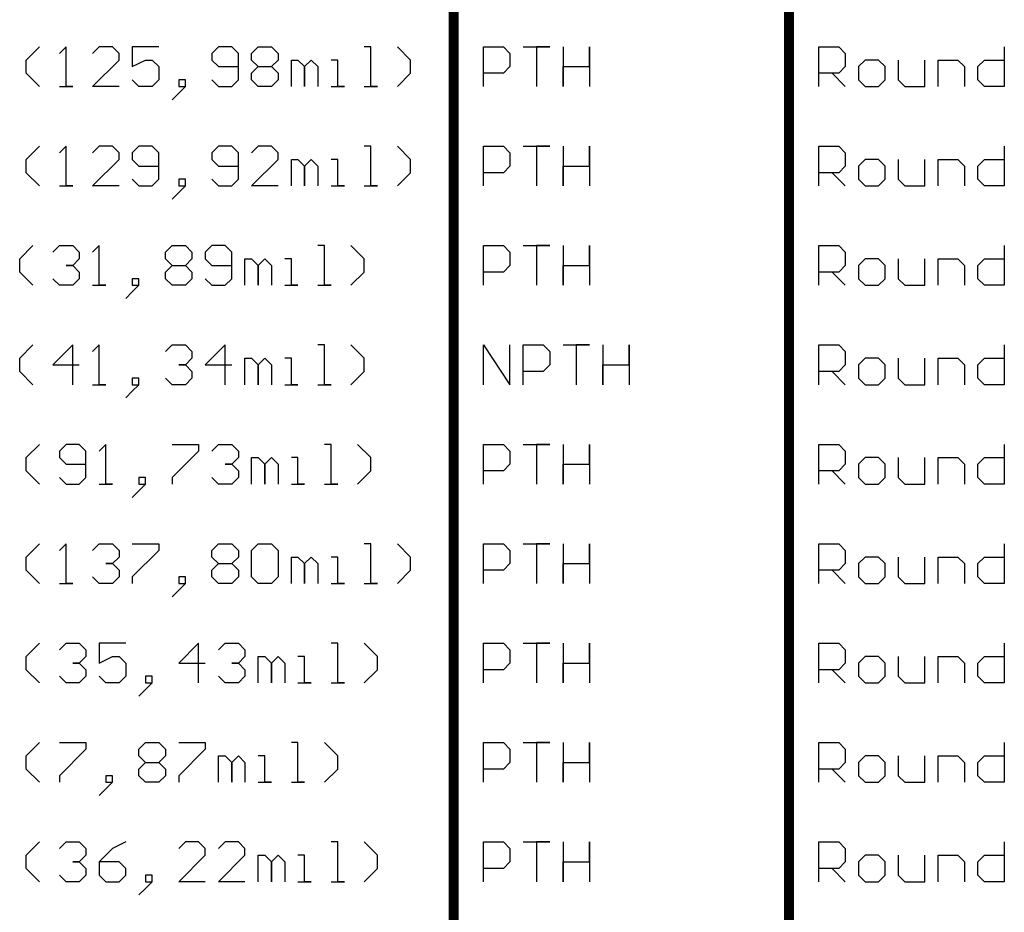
# Model space of a CAD drawing. Header units: millimetres. Extents: x 138 to 555, y 26 to 334.
# Tile 699 of 713: x 428 to 466, y 154 to 188. Entities that reach past the tile are written whole.
import ezdxf

# ---------------------------------------------------------------- set-up
doc = ezdxf.new("R2010")
doc.units = ezdxf.units.MM
doc.layers.add('DrillDrawing', color=1, linetype='Continuous')

msp = doc.modelspace()

# ---------------------------------------------------------------- linework, layer by layer
at = {"layer": 'DrillDrawing'}
for p, q in [((428.181, 186.912), (428.688, 187.42)), ((429.704, 187.42), (429.45, 187.166)), ((429.704, 185.897), (429.704, 187.42)), ((430.974, 187.42), (430.72, 187.166)), ((431.482, 187.42), (430.974, 187.42)), ((431.735, 187.166), (431.482, 187.42)), ((431.735, 186.912), (431.735, 187.166)), ((433.259, 187.42), (432.243, 187.42)), ((432.243, 187.42), (432.243, 186.658)), ((435.544, 187.42), (435.29, 187.166)), ((435.29, 187.166), (435.29, 186.912)), ((436.052, 187.42), (435.544, 187.42)), ((436.306, 187.166), (436.052, 187.42)), ((436.306, 186.15), (436.306, 187.166)), ((436.814, 187.166), (437.068, 187.42)), ((436.814, 186.912), (436.814, 187.166)), ((437.068, 187.42), (437.576, 187.42)), ((437.576, 187.42), (437.829, 187.166)), ((437.829, 187.166), (437.829, 186.912)), ((441.384, 187.42), (441.13, 187.42)), ((441.384, 185.897), (441.384, 187.42)), ((442.908, 186.912), (442.4, 187.42)), ((445.702, 185.897), (445.702, 187.42)), ((445.702, 187.42), (446.464, 187.42)), ((446.464, 187.42), (446.717, 187.166)), ((446.717, 187.166), (446.717, 186.658)), ((447.225, 187.42), (448.241, 187.42)), ((448.241, 187.42), (447.733, 187.42)), ((447.733, 187.42), (447.733, 185.897)), ((448.749, 187.42), (448.749, 185.897)), ((449.765, 186.658), (449.765, 187.42)), ((449.765, 187.42), (449.765, 185.897)), ((458.551, 185.897), (458.551, 187.42)), ((458.551, 187.42), (459.313, 187.42)), ((459.313, 187.42), (459.567, 187.166)), ((459.567, 187.166), (459.567, 186.658)), ((465.661, 187.42), (465.661, 185.897)), ((428.181, 186.404), (428.181, 186.912)), ((430.72, 185.897), (431.735, 186.912)), ((432.243, 186.658), (432.751, 186.912)), ((432.751, 186.912), (433.005, 186.912)), ((433.005, 186.912), (433.259, 186.658)), ((435.29, 186.912), (435.544, 186.658)), ((437.068, 186.658), (436.814, 186.912)), ((437.829, 186.912), (437.576, 186.658)), ((438.337, 185.897), (438.337, 186.912)), ((438.337, 186.912), (438.591, 186.912)), ((438.591, 186.912), (438.845, 186.658)), ((438.845, 186.658), (439.099, 186.912)), ((439.099, 186.912), (439.353, 186.658)), ((440.115, 186.912), (439.861, 186.912)), ((440.115, 185.897), (440.115, 186.912)), ((442.908, 186.404), (442.908, 186.912)), ((460.328, 186.912), (460.075, 186.658)), ((460.836, 186.912), (460.328, 186.912)), ((461.09, 186.658), (460.836, 186.912)), ((461.598, 186.912), (461.598, 186.15)), ((462.614, 185.897), (462.614, 186.912)), ((463.122, 185.897), (463.122, 186.912)), ((463.122, 186.912), (463.883, 186.912)), ((463.883, 186.912), (464.137, 186.658)), ((464.645, 186.658), (464.899, 186.912)), ((464.899, 186.912), (465.661, 186.912)), ((433.259, 186.658), (433.259, 186.15)), ((435.544, 186.658), (436.306, 186.658)), ((436.814, 186.404), (437.068, 186.658)), ((437.068, 186.658), (437.576, 186.658)), ((437.576, 186.658), (437.829, 186.404)), ((438.845, 186.658), (438.845, 185.897)), ((438.845, 185.897), (438.845, 186.658)), ((439.353, 186.658), (439.353, 185.897)), ((446.717, 186.658), (446.464, 186.404)), ((448.749, 185.897), (448.749, 186.658)), ((448.749, 186.658), (449.765, 186.658)), ((459.567, 186.658), (459.313, 186.404)), ((460.075, 186.658), (460.075, 186.15)), ((461.09, 186.15), (461.09, 186.658)), ((464.137, 186.658), (464.137, 185.897)), ((464.645, 186.15), (464.645, 186.658)), ((428.688, 185.897), (428.181, 186.404)), ((432.497, 185.897), (432.243, 186.15)), ((433.259, 186.15), (433.005, 185.897)), ((434.275, 186.15), (434.021, 186.15)), ((434.021, 186.15), (434.021, 185.897)), ((434.275, 185.897), (434.275, 186.15)), ((435.29, 186.15), (435.544, 185.897)), ((436.052, 185.897), (436.306, 186.15)), ((436.814, 186.15), (436.814, 186.404)), ((437.068, 185.897), (436.814, 186.15)), ((437.829, 186.15), (437.576, 185.897)), ((437.829, 186.404), (437.829, 186.15)), ((442.4, 185.897), (442.908, 186.404)), ((446.464, 186.404), (445.702, 186.404)), ((459.313, 186.404), (458.551, 186.404)), ((459.059, 186.404), (459.567, 185.897)), ((460.075, 186.15), (460.328, 185.897)), ((460.836, 185.897), (461.09, 186.15)), ((461.598, 186.15), (461.852, 185.897)), ((464.899, 185.897), (464.645, 186.15)), ((429.45, 185.897), (429.958, 185.897)), ((429.958, 185.897), (429.704, 185.897)), ((431.735, 185.897), (430.72, 185.897)), ((433.005, 185.897), (432.497, 185.897)), ((434.021, 185.643), (434.275, 185.897)), ((434.021, 185.897), (434.275, 185.897)), ((434.275, 185.897), (434.021, 185.643)), ((435.544, 185.897), (436.052, 185.897)), ((437.576, 185.897), (437.068, 185.897)), ((439.861, 185.897), (440.369, 185.897)), ((440.369, 185.897), (440.115, 185.897)), ((441.13, 185.897), (441.638, 185.897)), ((441.638, 185.897), (441.384, 185.897)), ((460.328, 185.897), (460.836, 185.897)), ((461.852, 185.897), (462.614, 185.897)), ((465.661, 185.897), (464.899, 185.897)), ((434.021, 185.643), (433.767, 185.389)), ((428.181, 183.102), (428.688, 183.61)), ((429.704, 183.61), (429.45, 183.356)), ((429.704, 182.087), (429.704, 183.61)), ((430.974, 183.61), (430.72, 183.356)), ((431.482, 183.61), (430.974, 183.61)), ((431.735, 183.356), (431.482, 183.61)), ((432.497, 183.61), (432.243, 183.356)), ((433.005, 183.61), (432.497, 183.61)), ((433.259, 183.356), (433.005, 183.61)), ((435.544, 183.61), (435.29, 183.356)), ((436.052, 183.61), (435.544, 183.61)), ((436.306, 183.356), (436.052, 183.61)), ((437.068, 183.61), (436.814, 183.356)), ((437.576, 183.61), (437.068, 183.61)), ((437.829, 183.356), (437.576, 183.61)), ((441.384, 183.61), (441.13, 183.61)), ((441.384, 182.087), (441.384, 183.61)), ((442.908, 183.102), (442.4, 183.61)), ((445.702, 182.087), (445.702, 183.61)), ((445.702, 183.61), (446.464, 183.61)), ((446.464, 183.61), (446.717, 183.356)), ((447.225, 183.61), (448.241, 183.61)), ((448.241, 183.61), (447.733, 183.61)), ((447.733, 183.61), (447.733, 182.087)), ((448.749, 183.61), (448.749, 182.087)), ((449.765, 182.848), (449.765, 183.61)), ((449.765, 183.61), (449.765, 182.087)), ((458.551, 182.087), (458.551, 183.61)), ((458.551, 183.61), (459.313, 183.61)), ((459.313, 183.61), (459.567, 183.356)), ((465.661, 183.61), (465.661, 182.087)), ((428.181, 182.594), (428.181, 183.102)), ((430.72, 182.087), (431.735, 183.102)), ((431.735, 183.102), (431.735, 183.356)), ((432.243, 183.356), (432.243, 183.102)), ((432.243, 183.102), (432.497, 182.848)), ((433.259, 182.34), (433.259, 183.356)), ((435.29, 183.356), (435.29, 183.102)), ((435.29, 183.102), (435.544, 182.848)), ((436.306, 182.34), (436.306, 183.356)), ((436.814, 182.087), (437.829, 183.102)), ((437.829, 183.102), (437.829, 183.356)), ((438.337, 182.087), (438.337, 183.102)), ((438.337, 183.102), (438.591, 183.102)), ((438.591, 183.102), (438.845, 182.848)), ((438.845, 182.848), (439.099, 183.102)), ((439.099, 183.102), (439.353, 182.848)), ((440.115, 183.102), (439.861, 183.102)), ((440.115, 182.087), (440.115, 183.102)), ((442.908, 182.594), (442.908, 183.102)), ((446.717, 183.356), (446.717, 182.848)), ((459.567, 183.356), (459.567, 182.848)), ((460.328, 183.102), (460.075, 182.848)), ((460.836, 183.102), (460.328, 183.102)), ((461.09, 182.848), (460.836, 183.102)), ((461.598, 183.102), (461.598, 182.34)), ((462.614, 182.087), (462.614, 183.102)), ((463.122, 182.087), (463.122, 183.102)), ((463.122, 183.102), (463.883, 183.102)), ((463.883, 183.102), (464.137, 182.848)), ((464.645, 182.848), (464.899, 183.102)), ((464.899, 183.102), (465.661, 183.102)), ((432.497, 182.848), (433.259, 182.848)), ((435.544, 182.848), (436.306, 182.848)), ((438.845, 182.848), (438.845, 182.087)), ((438.845, 182.087), (438.845, 182.848)), ((439.353, 182.848), (439.353, 182.087)), ((446.717, 182.848), (446.464, 182.594)), ((448.749, 182.087), (448.749, 182.848)), ((448.749, 182.848), (449.765, 182.848)), ((459.567, 182.848), (459.313, 182.594)), ((460.075, 182.848), (460.075, 182.34)), ((461.09, 182.34), (461.09, 182.848)), ((464.137, 182.848), (464.137, 182.087)), ((464.645, 182.34), (464.645, 182.848)), ((428.688, 182.087), (428.181, 182.594)), ((432.243, 182.34), (432.497, 182.087)), ((433.005, 182.087), (433.259, 182.34)), ((434.275, 182.34), (434.021, 182.34)), ((434.021, 182.34), (434.021, 182.087)), ((434.275, 182.087), (434.275, 182.34)), ((435.29, 182.34), (435.544, 182.087)), ((436.052, 182.087), (436.306, 182.34)), ((442.4, 182.087), (442.908, 182.594)), ((446.464, 182.594), (445.702, 182.594)), ((459.313, 182.594), (458.551, 182.594)), ((459.059, 182.594), (459.567, 182.087)), ((460.075, 182.34), (460.328, 182.087)), ((460.836, 182.087), (461.09, 182.34)), ((461.598, 182.34), (461.852, 182.087)), ((464.899, 182.087), (464.645, 182.34)), ((429.45, 182.087), (429.958, 182.087)), ((429.958, 182.087), (429.704, 182.087)), ((431.735, 182.087), (430.72, 182.087)), ((432.497, 182.087), (433.005, 182.087)), ((434.021, 181.833), (434.275, 182.087)), ((434.021, 182.087), (434.275, 182.087)), ((434.275, 182.087), (434.021, 181.833)), ((435.544, 182.087), (436.052, 182.087)), ((437.829, 182.087), (436.814, 182.087)), ((439.861, 182.087), (440.369, 182.087)), ((440.369, 182.087), (440.115, 182.087)), ((441.13, 182.087), (441.638, 182.087)), ((441.638, 182.087), (441.384, 182.087)), ((460.328, 182.087), (460.836, 182.087)), ((461.852, 182.087), (462.614, 182.087)), ((465.661, 182.087), (464.899, 182.087)), ((434.021, 181.833), (433.767, 181.579)), ((427.927, 179.292), (428.435, 179.8)), ((429.196, 179.546), (429.45, 179.8)), ((429.45, 179.8), (429.958, 179.8)), ((429.958, 179.8), (430.212, 179.546)), ((430.974, 179.8), (430.72, 179.546)), ((430.974, 178.277), (430.974, 179.8)), ((433.513, 179.546), (433.767, 179.8)), ((433.767, 179.8), (434.275, 179.8)), ((434.275, 179.8), (434.529, 179.546)), ((435.29, 179.8), (435.036, 179.546)), ((435.798, 179.8), (435.29, 179.8)), ((436.052, 179.546), (435.798, 179.8)), ((439.607, 179.8), (439.353, 179.8)), ((439.607, 178.277), (439.607, 179.8)), ((441.13, 179.292), (440.623, 179.8)), ((445.702, 178.277), (445.702, 179.8)), ((445.702, 179.8), (446.464, 179.8)), ((446.464, 179.8), (446.717, 179.546)), ((447.225, 179.8), (448.241, 179.8)), ((448.241, 179.8), (447.733, 179.8)), ((447.733, 179.8), (447.733, 178.277)), ((448.749, 179.8), (448.749, 178.277)), ((449.765, 179.038), (449.765, 179.8)), ((449.765, 179.8), (449.765, 178.277)), ((458.551, 178.277), (458.551, 179.8)), ((458.551, 179.8), (459.313, 179.8)), ((459.313, 179.8), (459.567, 179.546)), ((465.661, 179.8), (465.661, 178.277)), ((427.927, 178.784), (427.927, 179.292)), ((430.212, 179.292), (429.958, 179.038)), ((430.212, 179.546), (430.212, 179.292)), ((433.513, 179.292), (433.513, 179.546)), ((433.767, 179.038), (433.513, 179.292)), ((434.529, 179.292), (434.275, 179.038)), ((434.529, 179.546), (434.529, 179.292)), ((435.036, 179.546), (435.036, 179.292)), ((435.036, 179.292), (435.29, 179.038)), ((436.052, 178.53), (436.052, 179.546)), ((436.56, 178.277), (436.56, 179.292)), ((436.56, 179.292), (436.814, 179.292)), ((436.814, 179.292), (437.068, 179.038)), ((437.068, 179.038), (437.322, 179.292)), ((437.322, 179.292), (437.576, 179.038)), ((438.337, 179.292), (438.083, 179.292)), ((438.337, 178.277), (438.337, 179.292)), ((441.13, 178.784), (441.13, 179.292)), ((446.717, 179.546), (446.717, 179.038)), ((459.567, 179.546), (459.567, 179.038)), ((460.328, 179.292), (460.075, 179.038)), ((460.836, 179.292), (460.328, 179.292)), ((461.09, 179.038), (460.836, 179.292)), ((461.598, 179.292), (461.598, 178.53)), ((462.614, 178.277), (462.614, 179.292)), ((463.122, 178.277), (463.122, 179.292)), ((463.122, 179.292), (463.883, 179.292)), ((463.883, 179.292), (464.137, 179.038)), ((464.645, 179.038), (464.899, 179.292)), ((464.899, 179.292), (465.661, 179.292)), ((429.958, 179.038), (429.704, 179.038)), ((429.704, 179.038), (429.958, 179.038)), ((429.958, 179.038), (430.212, 178.784)), ((433.513, 178.784), (433.767, 179.038)), ((433.767, 179.038), (434.275, 179.038)), ((434.275, 179.038), (434.529, 178.784)), ((435.29, 179.038), (436.052, 179.038)), ((437.068, 179.038), (437.068, 178.277)), ((437.068, 178.277), (437.068, 179.038)), ((437.576, 179.038), (437.576, 178.277)), ((446.717, 179.038), (446.464, 178.784)), ((448.749, 178.277), (448.749, 179.038)), ((448.749, 179.038), (449.765, 179.038)), ((459.567, 179.038), (459.313, 178.784)), ((460.075, 179.038), (460.075, 178.53)), ((461.09, 178.53), (461.09, 179.038)), ((464.137, 179.038), (464.137, 178.277)), ((464.645, 178.53), (464.645, 179.038)), ((428.435, 178.277), (427.927, 178.784)), ((429.45, 178.277), (429.196, 178.53)), ((430.212, 178.53), (429.958, 178.277)), ((430.212, 178.784), (430.212, 178.53)), ((432.497, 178.53), (432.243, 178.53)), ((432.243, 178.53), (432.243, 178.277)), ((432.497, 178.277), (432.497, 178.53)), ((433.513, 178.53), (433.513, 178.784)), ((433.767, 178.277), (433.513, 178.53)), ((434.529, 178.53), (434.275, 178.277)), ((434.529, 178.784), (434.529, 178.53)), ((435.036, 178.53), (435.29, 178.277)), ((435.798, 178.277), (436.052, 178.53)), ((440.623, 178.277), (441.13, 178.784)), ((446.464, 178.784), (445.702, 178.784)), ((459.313, 178.784), (458.551, 178.784)), ((459.059, 178.784), (459.567, 178.277)), ((460.075, 178.53), (460.328, 178.277)), ((460.836, 178.277), (461.09, 178.53)), ((461.598, 178.53), (461.852, 178.277)), ((464.899, 178.277), (464.645, 178.53)), ((429.958, 178.277), (429.45, 178.277)), ((430.72, 178.277), (431.228, 178.277)), ((431.228, 178.277), (430.974, 178.277)), ((432.243, 178.023), (432.497, 178.277)), ((432.243, 178.277), (432.497, 178.277)), ((432.497, 178.277), (432.243, 178.023)), ((434.275, 178.277), (433.767, 178.277)), ((435.29, 178.277), (435.798, 178.277)), ((438.083, 178.277), (438.591, 178.277)), ((438.591, 178.277), (438.337, 178.277)), ((439.353, 178.277), (439.861, 178.277)), ((439.861, 178.277), (439.607, 178.277)), ((460.328, 178.277), (460.836, 178.277)), ((461.852, 178.277), (462.614, 178.277)), ((465.661, 178.277), (464.899, 178.277)), ((432.243, 178.023), (431.989, 177.769)), ((427.927, 175.482), (428.435, 175.99)), ((429.958, 175.99), (429.196, 175.228)), ((429.958, 174.467), (429.958, 175.99)), ((430.974, 175.99), (430.72, 175.736)), ((430.974, 174.467), (430.974, 175.99)), ((433.513, 175.736), (433.767, 175.99)), ((433.767, 175.99), (434.275, 175.99)), ((434.275, 175.99), (434.529, 175.736)), ((435.798, 175.99), (435.036, 175.228)), ((435.798, 174.467), (435.798, 175.99)), ((439.607, 175.99), (439.353, 175.99)), ((439.607, 174.467), (439.607, 175.99)), ((441.13, 175.482), (440.623, 175.99)), ((445.702, 174.467), (445.702, 175.99)), ((445.702, 175.99), (446.717, 174.467)), ((446.717, 174.467), (446.717, 175.99)), ((447.225, 174.467), (447.225, 175.99)), ((447.225, 175.99), (447.987, 175.99)), ((447.987, 175.99), (448.241, 175.736)), ((448.749, 175.99), (449.765, 175.99)), ((449.765, 175.99), (449.257, 175.99)), ((449.257, 175.99), (449.257, 174.467)), ((450.272, 175.99), (450.272, 174.467)), ((451.288, 175.228), (451.288, 175.99)), ((451.288, 175.99), (451.288, 174.467)), ((458.551, 174.467), (458.551, 175.99)), ((458.551, 175.99), (459.313, 175.99)), ((459.313, 175.99), (459.567, 175.736)), ((465.661, 175.99), (465.661, 174.467)), ((427.927, 174.974), (427.927, 175.482)), ((434.529, 175.482), (434.275, 175.228)), ((434.529, 175.736), (434.529, 175.482)), ((436.56, 174.467), (436.56, 175.482)), ((436.56, 175.482), (436.814, 175.482)), ((436.814, 175.482), (437.068, 175.228)), ((437.068, 175.228), (437.322, 175.482)), ((437.322, 175.482), (437.576, 175.228)), ((438.337, 175.482), (438.083, 175.482)), ((438.337, 174.467), (438.337, 175.482)), ((441.13, 174.974), (441.13, 175.482)), ((448.241, 175.736), (448.241, 175.228)), ((459.567, 175.736), (459.567, 175.228)), ((460.328, 175.482), (460.075, 175.228)), ((460.836, 175.482), (460.328, 175.482)), ((461.09, 175.228), (460.836, 175.482)), ((461.598, 175.482), (461.598, 174.72)), ((462.614, 174.467), (462.614, 175.482)), ((463.122, 174.467), (463.122, 175.482)), ((463.122, 175.482), (463.883, 175.482)), ((463.883, 175.482), (464.137, 175.228)), ((464.645, 175.228), (464.899, 175.482)), ((464.899, 175.482), (465.661, 175.482)), ((429.196, 175.228), (430.212, 175.228)), ((434.275, 175.228), (434.021, 175.228)), ((434.021, 175.228), (434.275, 175.228)), ((434.275, 175.228), (434.529, 174.974)), ((435.036, 175.228), (436.052, 175.228)), ((437.068, 175.228), (437.068, 174.467)), ((437.068, 174.467), (437.068, 175.228)), ((437.576, 175.228), (437.576, 174.467)), ((448.241, 175.228), (447.987, 174.974)), ((450.272, 174.467), (450.272, 175.228)), ((450.272, 175.228), (451.288, 175.228)), ((459.567, 175.228), (459.313, 174.974)), ((460.075, 175.228), (460.075, 174.72)), ((461.09, 174.72), (461.09, 175.228)), ((464.137, 175.228), (464.137, 174.467)), ((464.645, 174.72), (464.645, 175.228)), ((428.435, 174.467), (427.927, 174.974)), ((432.497, 174.72), (432.243, 174.72)), ((432.243, 174.72), (432.243, 174.467)), ((432.497, 174.467), (432.497, 174.72)), ((433.767, 174.467), (433.513, 174.72)), ((434.529, 174.72), (434.275, 174.467)), ((434.529, 174.974), (434.529, 174.72)), ((440.623, 174.467), (441.13, 174.974)), ((447.987, 174.974), (447.225, 174.974)), ((459.313, 174.974), (458.551, 174.974)), ((459.059, 174.974), (459.567, 174.467)), ((460.075, 174.72), (460.328, 174.467)), ((460.836, 174.467), (461.09, 174.72)), ((461.598, 174.72), (461.852, 174.467)), ((464.899, 174.467), (464.645, 174.72)), ((430.72, 174.467), (431.228, 174.467)), ((431.228, 174.467), (430.974, 174.467)), ((432.243, 174.213), (432.497, 174.467)), ((432.243, 174.467), (432.497, 174.467)), ((432.497, 174.467), (432.243, 174.213)), ((434.275, 174.467), (433.767, 174.467)), ((438.083, 174.467), (438.591, 174.467)), ((438.591, 174.467), (438.337, 174.467)), ((439.353, 174.467), (439.861, 174.467)), ((439.861, 174.467), (439.607, 174.467)), ((460.328, 174.467), (460.836, 174.467)), ((461.852, 174.467), (462.614, 174.467)), ((465.661, 174.467), (464.899, 174.467)), ((432.243, 174.213), (431.989, 173.959)), ((428.181, 171.672), (428.688, 172.18)), ((429.704, 172.18), (429.45, 171.926)), ((430.212, 172.18), (429.704, 172.18)), ((430.466, 171.926), (430.212, 172.18)), ((431.228, 172.18), (430.974, 171.926)), ((431.228, 170.657), (431.228, 172.18)), ((433.767, 172.18), (434.782, 172.18)), ((434.782, 172.18), (434.782, 171.926)), ((435.29, 171.926), (435.544, 172.18)), ((435.544, 172.18), (436.052, 172.18)), ((436.052, 172.18), (436.306, 171.926)), ((439.861, 172.18), (439.607, 172.18)), ((439.861, 170.657), (439.861, 172.18)), ((441.384, 171.672), (440.876, 172.18)), ((445.702, 170.657), (445.702, 172.18)), ((445.702, 172.18), (446.464, 172.18)), ((446.464, 172.18), (446.717, 171.926)), ((447.225, 172.18), (448.241, 172.18)), ((448.241, 172.18), (447.733, 172.18)), ((447.733, 172.18), (447.733, 170.657)), ((448.749, 172.18), (448.749, 170.657)), ((449.765, 171.418), (449.765, 172.18)), ((449.765, 172.18), (449.765, 170.657)), ((458.551, 170.657), (458.551, 172.18)), ((458.551, 172.18), (459.313, 172.18)), ((459.313, 172.18), (459.567, 171.926)), ((465.661, 172.18), (465.661, 170.657)), ((429.45, 171.926), (429.45, 171.672)), ((430.466, 170.91), (430.466, 171.926)), ((434.782, 171.926), (433.767, 170.91)), ((436.306, 171.926), (436.306, 171.672)), ((446.717, 171.926), (446.717, 171.418)), ((459.567, 171.926), (459.567, 171.418)), ((428.181, 171.164), (428.181, 171.672)), ((429.45, 171.672), (429.704, 171.418)), ((429.704, 171.418), (430.466, 171.418)), ((436.052, 171.418), (435.798, 171.418)), ((435.798, 171.418), (436.052, 171.418)), ((436.306, 171.672), (436.052, 171.418)), ((436.052, 171.418), (436.306, 171.164)), ((436.814, 170.657), (436.814, 171.672)), ((436.814, 171.672), (437.068, 171.672)), ((437.068, 171.672), (437.322, 171.418)), ((437.322, 171.418), (437.576, 171.672)), ((437.322, 171.418), (437.322, 170.657)), ((437.322, 170.657), (437.322, 171.418)), ((437.576, 171.672), (437.829, 171.418)), ((437.829, 171.418), (437.829, 170.657)), ((438.591, 171.672), (438.337, 171.672)), ((438.591, 170.657), (438.591, 171.672)), ((441.384, 171.164), (441.384, 171.672)), ((446.717, 171.418), (446.464, 171.164)), ((448.749, 170.657), (448.749, 171.418)), ((448.749, 171.418), (449.765, 171.418)), ((459.567, 171.418), (459.313, 171.164)), ((460.328, 171.672), (460.075, 171.418)), ((460.075, 171.418), (460.075, 170.91)), ((460.836, 171.672), (460.328, 171.672)), ((461.09, 171.418), (460.836, 171.672)), ((461.09, 170.91), (461.09, 171.418)), ((461.598, 171.672), (461.598, 170.91)), ((462.614, 170.657), (462.614, 171.672)), ((463.122, 170.657), (463.122, 171.672)), ((463.122, 171.672), (463.883, 171.672)), ((463.883, 171.672), (464.137, 171.418)), ((464.137, 171.418), (464.137, 170.657)), ((464.645, 171.418), (464.899, 171.672)), ((464.645, 170.91), (464.645, 171.418)), ((464.899, 171.672), (465.661, 171.672)), ((428.688, 170.657), (428.181, 171.164)), ((436.306, 171.164), (436.306, 170.91)), ((440.876, 170.657), (441.384, 171.164)), ((446.464, 171.164), (445.702, 171.164)), ((459.313, 171.164), (458.551, 171.164)), ((459.059, 171.164), (459.567, 170.657)), ((429.45, 170.91), (429.704, 170.657)), ((429.704, 170.657), (430.212, 170.657)), ((430.212, 170.657), (430.466, 170.91)), ((430.974, 170.657), (431.482, 170.657)), ((431.482, 170.657), (431.228, 170.657)), ((432.751, 170.91), (432.497, 170.91)), ((432.497, 170.91), (432.497, 170.657)), ((432.497, 170.403), (432.751, 170.657)), ((432.497, 170.657), (432.751, 170.657)), ((432.751, 170.657), (432.497, 170.403)), ((432.751, 170.657), (432.751, 170.91)), ((433.767, 170.91), (433.767, 170.657)), ((435.544, 170.657), (435.29, 170.91)), ((436.052, 170.657), (435.544, 170.657)), ((436.306, 170.91), (436.052, 170.657)), ((438.337, 170.657), (438.845, 170.657)), ((438.845, 170.657), (438.591, 170.657)), ((439.607, 170.657), (440.115, 170.657)), ((440.115, 170.657), (439.861, 170.657)), ((460.075, 170.91), (460.328, 170.657)), ((460.328, 170.657), (460.836, 170.657)), ((460.836, 170.657), (461.09, 170.91)), ((461.598, 170.91), (461.852, 170.657)), ((461.852, 170.657), (462.614, 170.657)), ((464.899, 170.657), (464.645, 170.91)), ((465.661, 170.657), (464.899, 170.657)), ((432.497, 170.403), (432.243, 170.149)), ((428.181, 167.862), (428.688, 168.37)), ((429.704, 168.37), (429.45, 168.116)), ((429.704, 166.847), (429.704, 168.37)), ((430.72, 168.116), (430.974, 168.37)), ((430.974, 168.37), (431.482, 168.37)), ((431.482, 168.37), (431.735, 168.116)), ((432.243, 168.37), (433.259, 168.37)), ((433.259, 168.37), (433.259, 168.116)), ((435.29, 168.116), (435.544, 168.37)), ((435.544, 168.37), (436.052, 168.37)), ((436.052, 168.37), (436.306, 168.116)), ((436.814, 168.116), (437.068, 168.37)), ((437.068, 168.37), (437.576, 168.37)), ((437.576, 168.37), (437.829, 168.116)), ((441.384, 168.37), (441.13, 168.37)), ((441.384, 166.847), (441.384, 168.37)), ((442.908, 167.862), (442.4, 168.37)), ((445.702, 166.847), (445.702, 168.37)), ((445.702, 168.37), (446.464, 168.37)), ((446.464, 168.37), (446.717, 168.116)), ((447.225, 168.37), (448.241, 168.37)), ((448.241, 168.37), (447.733, 168.37)), ((447.733, 168.37), (447.733, 166.847)), ((448.749, 168.37), (448.749, 166.847)), ((449.765, 167.608), (449.765, 168.37)), ((449.765, 168.37), (449.765, 166.847)), ((458.551, 166.847), (458.551, 168.37)), ((458.551, 168.37), (459.313, 168.37)), ((459.313, 168.37), (459.567, 168.116)), ((465.661, 168.37), (465.661, 166.847)), ((431.735, 168.116), (431.735, 167.862)), ((433.259, 168.116), (432.243, 167.1)), ((435.29, 167.862), (435.29, 168.116)), ((436.306, 168.116), (436.306, 167.862)), ((436.814, 167.1), (436.814, 168.116)), ((437.829, 168.116), (437.829, 167.1)), ((446.717, 168.116), (446.717, 167.608)), ((459.567, 168.116), (459.567, 167.608)), ((428.181, 167.354), (428.181, 167.862)), ((431.482, 167.608), (431.228, 167.608)), ((431.228, 167.608), (431.482, 167.608)), ((431.735, 167.862), (431.482, 167.608)), ((431.482, 167.608), (431.735, 167.354)), ((435.544, 167.608), (435.29, 167.862)), ((435.29, 167.354), (435.544, 167.608)), ((435.544, 167.608), (436.052, 167.608)), ((436.306, 167.862), (436.052, 167.608)), ((436.052, 167.608), (436.306, 167.354)), ((438.337, 166.847), (438.337, 167.862)), ((438.337, 167.862), (438.591, 167.862)), ((438.591, 167.862), (438.845, 167.608)), ((438.845, 167.608), (439.099, 167.862)), ((438.845, 167.608), (438.845, 166.847)), ((438.845, 166.847), (438.845, 167.608)), ((439.099, 167.862), (439.353, 167.608)), ((439.353, 167.608), (439.353, 166.847)), ((440.115, 167.862), (439.861, 167.862)), ((440.115, 166.847), (440.115, 167.862)), ((442.908, 167.354), (442.908, 167.862)), ((446.717, 167.608), (446.464, 167.354)), ((448.749, 166.847), (448.749, 167.608)), ((448.749, 167.608), (449.765, 167.608)), ((459.567, 167.608), (459.313, 167.354)), ((460.328, 167.862), (460.075, 167.608)), ((460.075, 167.608), (460.075, 167.1)), ((460.836, 167.862), (460.328, 167.862)), ((461.09, 167.608), (460.836, 167.862)), ((461.09, 167.1), (461.09, 167.608)), ((461.598, 167.862), (461.598, 167.1)), ((462.614, 166.847), (462.614, 167.862)), ((463.122, 166.847), (463.122, 167.862)), ((463.122, 167.862), (463.883, 167.862)), ((463.883, 167.862), (464.137, 167.608)), ((464.137, 167.608), (464.137, 166.847)), ((464.645, 167.608), (464.899, 167.862)), ((464.645, 167.1), (464.645, 167.608)), ((464.899, 167.862), (465.661, 167.862)), ((428.688, 166.847), (428.181, 167.354)), ((431.735, 167.354), (431.735, 167.1)), ((435.29, 167.1), (435.29, 167.354)), ((436.306, 167.354), (436.306, 167.1)), ((442.4, 166.847), (442.908, 167.354)), ((446.464, 167.354), (445.702, 167.354)), ((459.313, 167.354), (458.551, 167.354)), ((459.059, 167.354), (459.567, 166.847)), ((429.45, 166.847), (429.958, 166.847)), ((429.958, 166.847), (429.704, 166.847)), ((430.974, 166.847), (430.72, 167.1)), ((431.482, 166.847), (430.974, 166.847)), ((431.735, 167.1), (431.482, 166.847)), ((432.243, 167.1), (432.243, 166.847)), ((434.275, 167.1), (434.021, 167.1)), ((434.021, 167.1), (434.021, 166.847)), ((434.021, 166.593), (434.275, 166.847)), ((434.021, 166.847), (434.275, 166.847)), ((434.275, 166.847), (434.021, 166.593)), ((434.275, 166.847), (434.275, 167.1)), ((435.544, 166.847), (435.29, 167.1)), ((436.052, 166.847), (435.544, 166.847)), ((436.306, 167.1), (436.052, 166.847)), ((437.068, 166.847), (436.814, 167.1)), ((437.576, 166.847), (437.068, 166.847)), ((437.829, 167.1), (437.576, 166.847)), ((439.861, 166.847), (440.369, 166.847)), ((440.369, 166.847), (440.115, 166.847)), ((441.13, 166.847), (441.638, 166.847)), ((441.638, 166.847), (441.384, 166.847)), ((460.075, 167.1), (460.328, 166.847)), ((460.328, 166.847), (460.836, 166.847)), ((460.836, 166.847), (461.09, 167.1)), ((461.598, 167.1), (461.852, 166.847)), ((461.852, 166.847), (462.614, 166.847)), ((464.899, 166.847), (464.645, 167.1)), ((465.661, 166.847), (464.899, 166.847)), ((434.021, 166.593), (433.767, 166.339)), ((428.181, 164.052), (428.688, 164.56)), ((429.45, 164.306), (429.704, 164.56)), ((429.704, 164.56), (430.212, 164.56)), ((430.212, 164.56), (430.466, 164.306)), ((431.989, 164.56), (430.974, 164.56)), ((430.974, 164.56), (430.974, 163.798)), ((434.782, 164.56), (434.021, 163.798)), ((434.782, 163.037), (434.782, 164.56)), ((435.544, 164.306), (435.798, 164.56)), ((435.798, 164.56), (436.306, 164.56)), ((436.306, 164.56), (436.56, 164.306)), ((440.115, 164.56), (439.861, 164.56)), ((440.115, 163.037), (440.115, 164.56)), ((441.638, 164.052), (441.13, 164.56)), ((445.702, 163.037), (445.702, 164.56)), ((445.702, 164.56), (446.464, 164.56)), ((446.464, 164.56), (446.717, 164.306)), ((447.225, 164.56), (448.241, 164.56)), ((448.241, 164.56), (447.733, 164.56)), ((447.733, 164.56), (447.733, 163.037)), ((448.749, 164.56), (448.749, 163.037)), ((449.765, 163.798), (449.765, 164.56)), ((449.765, 164.56), (449.765, 163.037)), ((458.551, 163.037), (458.551, 164.56)), ((458.551, 164.56), (459.313, 164.56)), ((459.313, 164.56), (459.567, 164.306)), ((465.661, 164.56), (465.661, 163.037)), ((430.466, 164.306), (430.466, 164.052)), ((436.56, 164.306), (436.56, 164.052)), ((446.717, 164.306), (446.717, 163.798)), ((459.567, 164.306), (459.567, 163.798)), ((428.181, 163.544), (428.181, 164.052)), ((430.212, 163.798), (429.958, 163.798)), ((429.958, 163.798), (430.212, 163.798)), ((430.466, 164.052), (430.212, 163.798)), ((430.212, 163.798), (430.466, 163.544)), ((430.974, 163.798), (431.482, 164.052)), ((431.482, 164.052), (431.735, 164.052)), ((431.735, 164.052), (431.989, 163.798)), ((431.989, 163.798), (431.989, 163.29)), ((434.021, 163.798), (435.036, 163.798)), ((436.306, 163.798), (436.052, 163.798)), ((436.052, 163.798), (436.306, 163.798)), ((436.56, 164.052), (436.306, 163.798)), ((436.306, 163.798), (436.56, 163.544)), ((437.068, 163.037), (437.068, 164.052)), ((437.068, 164.052), (437.322, 164.052)), ((437.322, 164.052), (437.576, 163.798)), ((437.576, 163.798), (437.829, 164.052)), ((437.576, 163.798), (437.576, 163.037)), ((437.576, 163.037), (437.576, 163.798)), ((437.829, 164.052), (438.083, 163.798)), ((438.083, 163.798), (438.083, 163.037)), ((438.845, 164.052), (438.591, 164.052)), ((438.845, 163.037), (438.845, 164.052)), ((441.638, 163.544), (441.638, 164.052)), ((446.717, 163.798), (446.464, 163.544)), ((448.749, 163.037), (448.749, 163.798)), ((448.749, 163.798), (449.765, 163.798)), ((459.567, 163.798), (459.313, 163.544)), ((460.328, 164.052), (460.075, 163.798)), ((460.075, 163.798), (460.075, 163.29)), ((460.836, 164.052), (460.328, 164.052)), ((461.09, 163.798), (460.836, 164.052)), ((461.09, 163.29), (461.09, 163.798)), ((461.598, 164.052), (461.598, 163.29)), ((462.614, 163.037), (462.614, 164.052)), ((463.122, 163.037), (463.122, 164.052)), ((463.122, 164.052), (463.883, 164.052)), ((463.883, 164.052), (464.137, 163.798)), ((464.137, 163.798), (464.137, 163.037)), ((464.645, 163.798), (464.899, 164.052)), ((464.645, 163.29), (464.645, 163.798)), ((464.899, 164.052), (465.661, 164.052)), ((428.688, 163.037), (428.181, 163.544)), ((430.466, 163.544), (430.466, 163.29)), ((436.56, 163.544), (436.56, 163.29)), ((441.13, 163.037), (441.638, 163.544)), ((446.464, 163.544), (445.702, 163.544)), ((459.313, 163.544), (458.551, 163.544)), ((459.059, 163.544), (459.567, 163.037)), ((429.704, 163.037), (429.45, 163.29)), ((430.212, 163.037), (429.704, 163.037)), ((430.466, 163.29), (430.212, 163.037)), ((431.228, 163.037), (430.974, 163.29)), ((431.735, 163.037), (431.228, 163.037)), ((431.989, 163.29), (431.735, 163.037)), ((433.005, 163.29), (432.751, 163.29)), ((432.751, 163.29), (432.751, 163.037)), ((432.751, 162.783), (433.005, 163.037)), ((432.751, 163.037), (433.005, 163.037)), ((433.005, 163.037), (432.751, 162.783)), ((433.005, 163.037), (433.005, 163.29)), ((435.798, 163.037), (435.544, 163.29)), ((436.306, 163.037), (435.798, 163.037)), ((436.56, 163.29), (436.306, 163.037)), ((438.591, 163.037), (439.099, 163.037)), ((439.099, 163.037), (438.845, 163.037)), ((439.861, 163.037), (440.369, 163.037)), ((440.369, 163.037), (440.115, 163.037)), ((460.075, 163.29), (460.328, 163.037)), ((460.328, 163.037), (460.836, 163.037)), ((460.836, 163.037), (461.09, 163.29)), ((461.598, 163.29), (461.852, 163.037)), ((461.852, 163.037), (462.614, 163.037)), ((464.899, 163.037), (464.645, 163.29)), ((465.661, 163.037), (464.899, 163.037)), ((432.751, 162.783), (432.497, 162.529)), ((428.181, 160.242), (428.688, 160.75)), ((429.45, 160.75), (430.466, 160.75)), ((430.466, 160.75), (430.466, 160.496)), ((432.497, 160.496), (432.751, 160.75)), ((432.751, 160.75), (433.259, 160.75)), ((433.259, 160.75), (433.513, 160.496)), ((434.021, 160.75), (435.036, 160.75)), ((435.036, 160.75), (435.036, 160.496)), ((438.591, 160.75), (438.337, 160.75)), ((438.591, 159.227), (438.591, 160.75)), ((440.115, 160.242), (439.607, 160.75)), ((445.702, 159.227), (445.702, 160.75)), ((445.702, 160.75), (446.464, 160.75)), ((446.464, 160.75), (446.717, 160.496)), ((447.225, 160.75), (448.241, 160.75)), ((448.241, 160.75), (447.733, 160.75)), ((447.733, 160.75), (447.733, 159.227)), ((448.749, 160.75), (448.749, 159.227)), ((449.765, 159.988), (449.765, 160.75)), ((449.765, 160.75), (449.765, 159.227)), ((458.551, 159.227), (458.551, 160.75)), ((458.551, 160.75), (459.313, 160.75)), ((459.313, 160.75), (459.567, 160.496)), ((465.661, 160.75), (465.661, 159.227)), ((430.466, 160.496), (429.45, 159.48)), ((432.497, 160.242), (432.497, 160.496)), ((433.513, 160.496), (433.513, 160.242)), ((435.036, 160.496), (434.021, 159.48)), ((446.717, 160.496), (446.717, 159.988)), ((459.567, 160.496), (459.567, 159.988)), ((428.181, 159.734), (428.181, 160.242)), ((432.751, 159.988), (432.497, 160.242)), ((433.513, 160.242), (433.259, 159.988)), ((435.544, 159.227), (435.544, 160.242)), ((435.544, 160.242), (435.798, 160.242)), ((435.798, 160.242), (436.052, 159.988)), ((436.052, 159.988), (436.306, 160.242)), ((436.306, 160.242), (436.56, 159.988)), ((437.322, 160.242), (437.068, 160.242)), ((437.322, 159.227), (437.322, 160.242)), ((440.115, 159.734), (440.115, 160.242)), ((460.328, 160.242), (460.075, 159.988)), ((460.836, 160.242), (460.328, 160.242)), ((461.09, 159.988), (460.836, 160.242)), ((461.598, 160.242), (461.598, 159.48)), ((462.614, 159.227), (462.614, 160.242)), ((463.122, 159.227), (463.122, 160.242)), ((463.122, 160.242), (463.883, 160.242)), ((463.883, 160.242), (464.137, 159.988)), ((464.645, 159.988), (464.899, 160.242)), ((464.899, 160.242), (465.661, 160.242)), ((428.688, 159.227), (428.181, 159.734)), ((432.497, 159.734), (432.751, 159.988)), ((432.497, 159.48), (432.497, 159.734)), ((432.751, 159.988), (433.259, 159.988)), ((433.259, 159.988), (433.513, 159.734)), ((433.513, 159.734), (433.513, 159.48)), ((436.052, 159.988), (436.052, 159.227)), ((436.052, 159.227), (436.052, 159.988)), ((436.56, 159.988), (436.56, 159.227)), ((439.607, 159.227), (440.115, 159.734)), ((446.464, 159.734), (445.702, 159.734)), ((446.717, 159.988), (446.464, 159.734)), ((448.749, 159.227), (448.749, 159.988)), ((448.749, 159.988), (449.765, 159.988)), ((459.313, 159.734), (458.551, 159.734)), ((459.059, 159.734), (459.567, 159.227)), ((459.567, 159.988), (459.313, 159.734)), ((460.075, 159.988), (460.075, 159.48)), ((461.09, 159.48), (461.09, 159.988)), ((464.137, 159.988), (464.137, 159.227)), ((464.645, 159.48), (464.645, 159.988)), ((429.45, 159.48), (429.45, 159.227)), ((431.482, 159.48), (431.228, 159.48)), ((431.228, 159.48), (431.228, 159.227)), ((431.482, 159.227), (431.482, 159.48)), ((432.751, 159.227), (432.497, 159.48)), ((433.513, 159.48), (433.259, 159.227)), ((434.021, 159.48), (434.021, 159.227)), ((460.075, 159.48), (460.328, 159.227)), ((460.836, 159.227), (461.09, 159.48)), ((461.598, 159.48), (461.852, 159.227)), ((464.899, 159.227), (464.645, 159.48)), ((431.228, 158.973), (430.974, 158.719)), ((431.228, 158.973), (431.482, 159.227)), ((431.228, 159.227), (431.482, 159.227)), ((431.482, 159.227), (431.228, 158.973)), ((433.259, 159.227), (432.751, 159.227)), ((437.068, 159.227), (437.576, 159.227)), ((437.576, 159.227), (437.322, 159.227)), ((438.337, 159.227), (438.845, 159.227)), ((438.845, 159.227), (438.591, 159.227)), ((460.328, 159.227), (460.836, 159.227)), ((461.852, 159.227), (462.614, 159.227)), ((465.661, 159.227), (464.899, 159.227)), ((428.181, 156.432), (428.688, 156.94)), ((429.45, 156.686), (429.704, 156.94)), ((429.704, 156.94), (430.212, 156.94)), ((430.212, 156.94), (430.466, 156.686)), ((430.466, 156.686), (430.466, 156.432)), ((431.482, 156.686), (430.974, 156.178)), ((431.989, 156.94), (431.482, 156.686)), ((434.275, 156.94), (434.021, 156.686)), ((434.782, 156.94), (434.275, 156.94)), ((435.036, 156.686), (434.782, 156.94)), ((435.036, 156.432), (435.036, 156.686)), ((435.798, 156.94), (435.544, 156.686)), ((436.306, 156.94), (435.798, 156.94)), ((436.56, 156.686), (436.306, 156.94)), ((436.56, 156.432), (436.56, 156.686)), ((440.115, 156.94), (439.861, 156.94)), ((440.115, 155.417), (440.115, 156.94)), ((441.638, 156.432), (441.13, 156.94)), ((445.702, 155.417), (445.702, 156.94)), ((445.702, 156.94), (446.464, 156.94)), ((446.464, 156.94), (446.717, 156.686)), ((446.717, 156.686), (446.717, 156.178)), ((447.225, 156.94), (448.241, 156.94)), ((448.241, 156.94), (447.733, 156.94)), ((447.733, 156.94), (447.733, 155.417)), ((448.749, 156.94), (448.749, 155.417)), ((449.765, 156.178), (449.765, 156.94)), ((449.765, 156.94), (449.765, 155.417)), ((458.551, 155.417), (458.551, 156.94)), ((458.551, 156.94), (459.313, 156.94)), ((459.313, 156.94), (459.567, 156.686)), ((459.567, 156.686), (459.567, 156.178)), ((465.661, 156.94), (465.661, 155.417)), ((428.181, 155.924), (428.181, 156.432)), ((430.466, 156.432), (430.212, 156.178)), ((434.021, 155.417), (435.036, 156.432)), ((435.544, 155.417), (436.56, 156.432)), ((437.068, 155.417), (437.068, 156.432)), ((437.068, 156.432), (437.322, 156.432)), ((437.322, 156.432), (437.576, 156.178)), ((437.576, 156.178), (437.829, 156.432)), ((437.829, 156.432), (438.083, 156.178)), ((438.845, 156.432), (438.591, 156.432)), ((438.845, 155.417), (438.845, 156.432)), ((441.638, 155.924), (441.638, 156.432)), ((460.328, 156.432), (460.075, 156.178)), ((460.836, 156.432), (460.328, 156.432)), ((461.09, 156.178), (460.836, 156.432)), ((461.598, 156.432), (461.598, 155.67)), ((462.614, 155.417), (462.614, 156.432)), ((463.122, 155.417), (463.122, 156.432)), ((463.122, 156.432), (463.883, 156.432)), ((463.883, 156.432), (464.137, 156.178)), ((464.645, 156.178), (464.899, 156.432)), ((464.899, 156.432), (465.661, 156.432)), ((428.688, 155.417), (428.181, 155.924)), ((430.212, 156.178), (429.958, 156.178)), ((429.958, 156.178), (430.212, 156.178)), ((430.212, 156.178), (430.466, 155.924)), ((430.466, 155.924), (430.466, 155.67)), ((430.974, 156.178), (430.974, 155.67)), ((431.735, 156.178), (430.974, 156.178)), ((431.989, 155.924), (431.735, 156.178)), ((431.989, 155.67), (431.989, 155.924)), ((437.576, 156.178), (437.576, 155.417)), ((437.576, 155.417), (437.576, 156.178)), ((438.083, 156.178), (438.083, 155.417)), ((441.13, 155.417), (441.638, 155.924)), ((446.464, 155.924), (445.702, 155.924)), ((446.717, 156.178), (446.464, 155.924)), ((448.749, 155.417), (448.749, 156.178)), ((448.749, 156.178), (449.765, 156.178)), ((459.313, 155.924), (458.551, 155.924)), ((459.059, 155.924), (459.567, 155.417)), ((459.567, 156.178), (459.313, 155.924)), ((460.075, 156.178), (460.075, 155.67)), ((461.09, 155.67), (461.09, 156.178)), ((464.137, 156.178), (464.137, 155.417)), ((464.645, 155.67), (464.645, 156.178)), ((429.704, 155.417), (429.45, 155.67)), ((430.466, 155.67), (430.212, 155.417)), ((430.974, 155.67), (431.228, 155.417)), ((431.735, 155.417), (431.989, 155.67)), ((433.005, 155.67), (432.751, 155.67)), ((432.751, 155.67), (432.751, 155.417)), ((433.005, 155.417), (433.005, 155.67)), ((460.075, 155.67), (460.328, 155.417)), ((460.836, 155.417), (461.09, 155.67)), ((461.598, 155.67), (461.852, 155.417)), ((464.899, 155.417), (464.645, 155.67)), ((430.212, 155.417), (429.704, 155.417)), ((431.228, 155.417), (431.735, 155.417)), ((432.751, 155.163), (432.497, 154.909)), ((432.751, 155.163), (433.005, 155.417)), ((432.751, 155.417), (433.005, 155.417)), ((433.005, 155.417), (432.751, 155.163)), ((435.036, 155.417), (434.021, 155.417)), ((436.56, 155.417), (435.544, 155.417)), ((438.591, 155.417), (439.099, 155.417)), ((439.099, 155.417), (438.845, 155.417)), ((439.861, 155.417), (440.369, 155.417)), ((440.369, 155.417), (440.115, 155.417)), ((460.328, 155.417), (460.836, 155.417)), ((461.852, 155.417), (462.614, 155.417)), ((465.661, 155.417), (464.899, 155.417))]:
    msp.add_line(p, q, dxfattribs=at)
at = {"layer": 'DrillDrawing', "const_width": 0.381}
for points in [[(444.559, 127.604), (444.559, 238.094)], [(457.408, 127.604), (457.408, 238.094)]]:
    msp.add_lwpolyline(points, dxfattribs=at)

doc.saveas('drawing.dxf')
